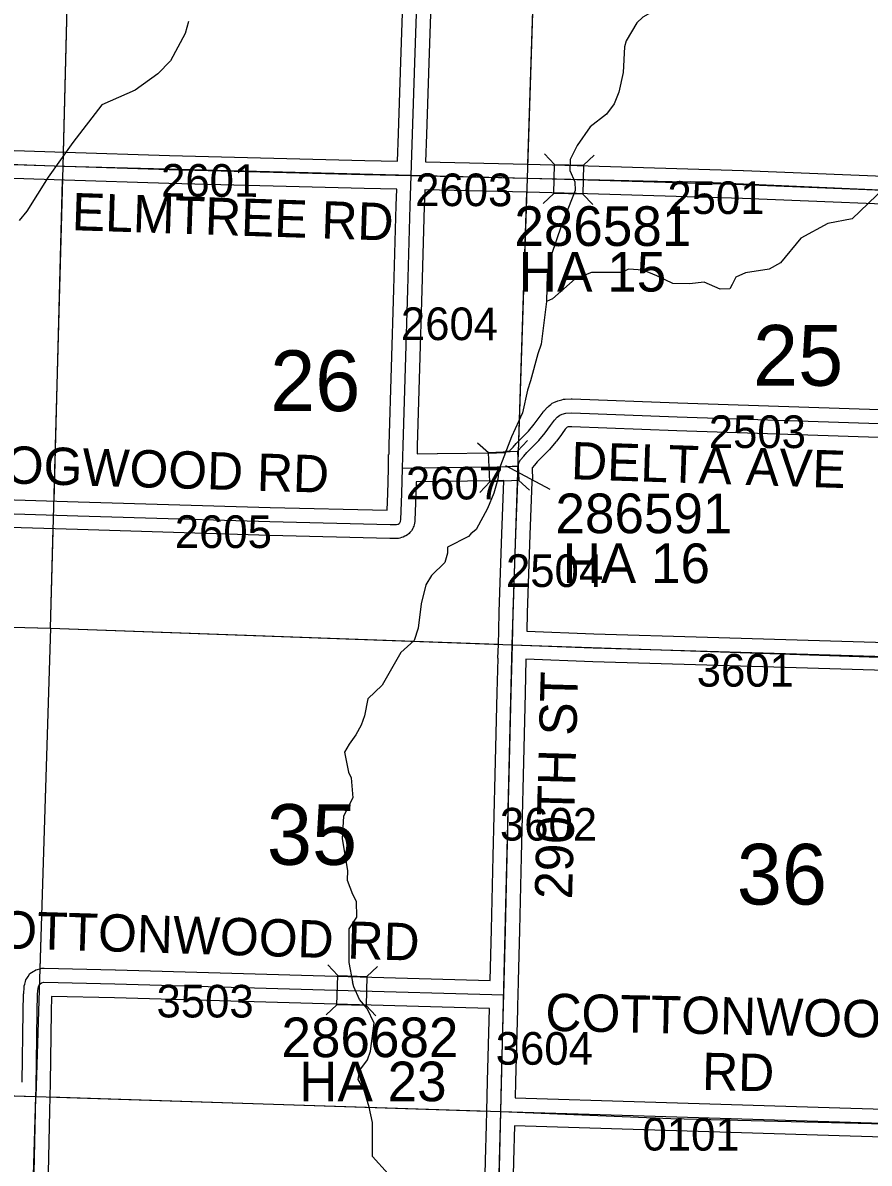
# Model space of a CAD drawing. Extents: x -132.8 to -73.3, y -60 to -26.
# Drawn here: x -112.029 to -110.215, y -50.739 to -48.294 of the extents above; entities that cross this region are included whole.
import ezdxf

# ---------------------------------------------------------------- set-up
doc = ezdxf.new("R2010")
doc.units = 0
for name, color, linetype in [('tdCoHydroRiver', 7, 'Continuous'), ('tdCoSecRdNmbr', 7, 'Continuous'), ('tdCoSecRdTxt', 7, 'Continuous'), ('tdCoSecRteBand', 7, 'Continuous'), ('tdCoSecRteCL', 7, 'Continuous'), ('tdCoSectLine', 7, 'Continuous'), ('tdCoSectLinePart', 7, 'Continuous'), ('tdCoSectNmbr', 7, 'Continuous'), ('tdCoStrucSec', 7, 'Continuous'), ('tdCoStrucSecCoName', 7, 'Continuous'), ('tdCoStrucSecFHWANum', 7, 'Continuous'), ('tdCoSurfEarth', 7, 'Continuous'), ('tdCoSurfGravel', 7, 'Continuous'), ('tdCoTwpBndry', 7, 'Continuous'), ('tdCoTwpBndryShd', 7, 'Continuous')]:
    doc.layers.add(name, color=color, linetype=linetype)

msp = doc.modelspace()

# ---------------------------------------------------------------- linework, layer by layer
at = {"layer": 'tdCoHydroRiver'}
for points in [[(-110.5826, -48.2069), (-110.6411, -48.2486), (-110.7004, -48.2818), (-110.7133, -48.2941), (-110.7364, -48.333), (-110.7399, -48.3455), (-110.7428, -48.4007), (-110.7518, -48.443), (-110.7619, -48.468), (-110.7782, -48.4897), (-110.8136, -48.5172), (-110.8415, -48.5575), (-110.8565, -48.5871), (-110.8571, -48.6107), (-110.8466, -48.6347), (-110.8455, -48.6536), (-110.8759, -48.7301), (-110.8964, -48.7911), (-110.9053, -48.8335), (-110.9068, -48.8918)], [(-111.6744, -48.2917), (-111.6814, -48.3168), (-111.7129, -48.3759), (-111.7404, -48.4036), (-111.7886, -48.4387), (-111.8604, -48.47), (-111.9225, -48.5504), (-111.9749, -48.6248), (-112.0209, -48.6978), (-112.0372, -48.7179)], [(-109.8089, -48.4141), (-109.8218, -48.4233), (-109.8879, -48.4848), (-109.9109, -48.5221), (-109.9133, -48.5536), (-109.9403, -48.5624), (-110.0223, -48.5604), (-110.1015, -48.5711), (-110.1158, -48.5771), (-110.1179, -48.5976), (-110.1229, -48.6085), (-110.1822, -48.6481), (-110.2517, -48.7142), (-110.304, -48.724), (-110.3616, -48.7558), (-110.4055, -48.8084), (-110.4295, -48.822), (-110.4802, -48.8302), (-110.5009, -48.8392), (-110.5092, -48.8548), (-110.5141, -48.8641), (-110.5346, -48.8652), (-110.569, -48.8502), (-110.6002, -48.854)], [(-110.6002, -48.854), (-110.6359, -48.853), (-110.6702, -48.8364), (-110.6999, -48.8246), (-110.7314, -48.8222), (-110.7458, -48.8297), (-110.8105, -48.8296), (-110.8456, -48.8429), (-110.894, -48.8859), (-110.9068, -48.8918)], [(-110.9068, -48.8918), (-110.9186, -48.983), (-110.9254, -49.0034), (-110.9411, -49.0614), (-110.9479, -49.0817), (-110.9586, -49.1303), (-110.982, -49.1818), (-111.0091, -49.2521), (-111.0111, -49.2726), (-111.0198, -49.3023), (-111.0333, -49.3351), (-111.0581, -49.3802), (-111.0694, -49.3894), (-111.0742, -49.3956), (-111.119, -49.4181), (-111.1193, -49.4307), (-111.1246, -49.4511), (-111.1537, -49.4787), (-111.1653, -49.499), (-111.1758, -49.5397), (-111.1818, -49.5916), (-111.1904, -49.6182), (-111.2194, -49.6443), (-111.2591, -49.7143), (-111.2898, -49.7435), (-111.2971, -49.7796), (-111.3039, -49.7999), (-111.3154, -49.8201), (-111.3302, -49.8403), (-111.3401, -49.8574), (-111.3317, -49.9002), (-111.3257, -49.9129), (-111.322, -49.9556), (-111.342, -49.9946), (-111.3448, -50.0434), (-111.3339, -50.1115), (-111.3344, -50.132), (-111.3225, -50.1623), (-111.315, -50.1767), (-111.3143, -50.2114), (-111.3307, -50.2362), (-111.331, -50.3088), (-111.3227, -50.3496)], [(-111.2465, -50.7614), (-111.2803, -50.7242), (-111.28, -50.6517), (-111.2871, -50.6183), (-111.2987, -50.5802), (-111.3108, -50.5594), (-111.3072, -50.539), (-111.2908, -50.5173), (-111.284, -50.4985), (-111.2762, -50.4388), (-111.2912, -50.4068), (-111.3081, -50.3875), (-111.32, -50.3604), (-111.3227, -50.3496)]]:
    msp.add_lwpolyline(points, dxfattribs=at)
at = {"layer": 'tdCoSecRteBand'}
for points in [[(-111.1537, -48.2121), (-111.1594, -48.38), (-111.1643, -48.5336), (-111.1661, -48.5922), (-110.9468, -48.5975), (-110.8415, -48.6001), (-110.8414, -48.6001), (-110.8413, -48.6001), (-110.4852, -48.6109), (-110.4851, -48.6109), (-110.4849, -48.6109), (-110.0248, -48.6294), (-109.9775, -48.6313), (-109.9739, -48.5126), (-109.9739, -48.5126), (-109.9739, -48.5126), (-109.9685, -48.3365), (-109.9685, -48.3365), (-109.9685, -48.3364), (-109.9626, -48.1639)], [(-112.1356, -48.5653), (-111.9385, -48.5714), (-111.7149, -48.5784), (-111.2965, -48.589), (-111.2263, -48.5907), (-111.2261, -48.5907), (-111.2261, -48.5905), (-111.2243, -48.5318), (-111.2243, -48.5317), (-111.2243, -48.5317), (-111.2193, -48.3781), (-111.2193, -48.378), (-111.2193, -48.378), (-111.2137, -48.2102)], [(-111.2483, -49.3392), (-111.2468, -49.3029), (-111.2462, -49.2779), (-111.2454, -49.2486), (-111.2459, -49.2193), (-111.2446, -49.2193), (-111.2445, -49.218), (-111.244, -49.1992), (-111.244, -49.1991), (-111.244, -49.1991), (-111.2391, -49.0329), (-111.2341, -48.8657), (-111.229, -48.6859), (-111.229, -48.6859), (-111.229, -48.6859), (-111.2279, -48.6507), (-111.2979, -48.649), (-111.298, -48.649), (-111.298, -48.649), (-111.7165, -48.6384), (-111.7166, -48.6384), (-111.7166, -48.6384), (-111.9403, -48.6314), (-112.1376, -48.6253)], [(-110.0272, -48.6894), (-110.4872, -48.6709), (-110.843, -48.6601), (-110.9483, -48.6575), (-111.1679, -48.6521), (-111.169, -48.6877), (-111.1742, -48.8674), (-111.1742, -48.8674), (-111.1742, -48.8675), (-111.1791, -49.0347), (-111.1791, -49.0347), (-111.1791, -49.0347), (-111.184, -49.2008), (-111.1845, -49.2182)], [(-111.1845, -49.2182), (-111.1411, -49.2175), (-111.141, -49.2175), (-111.1409, -49.2175), (-111.0139, -49.216), (-110.9944, -49.2151), (-110.994, -49.2115), (-110.9862, -49.2124), (-110.9853, -49.2113), (-110.9786, -49.2035), (-110.9719, -49.1958), (-110.9712, -49.195), (-110.9705, -49.1942), (-110.9457, -49.1692), (-110.9332, -49.1542), (-110.9224, -49.1399), (-110.9145, -49.1288), (-110.9132, -49.1269), (-110.9116, -49.1252), (-110.9057, -49.1191), (-110.9045, -49.1178), (-110.9031, -49.1166), (-110.8976, -49.1122), (-110.8946, -49.1097), (-110.891, -49.108), (-110.886, -49.1058), (-110.8843, -49.105), (-110.8824, -49.1045), (-110.8743, -49.102), (-110.8706, -49.1009), (-110.8667, -49.1007), (-110.8542, -49.1002), (-110.853, -49.1002), (-110.8518, -49.1002), (-110.6255, -49.1089), (-110.1719, -49.1239)], [(-110.1739, -49.1839), (-110.6276, -49.1688), (-110.6277, -49.1688), (-110.6278, -49.1688), (-110.853, -49.1602), (-110.8606, -49.1605), (-110.8628, -49.1612), (-110.8637, -49.1619), (-110.8668, -49.1651), (-110.8736, -49.1748), (-110.8739, -49.1753), (-110.8742, -49.1757), (-110.8858, -49.191), (-110.8862, -49.1916), (-110.8867, -49.1921), (-110.9005, -49.2086), (-110.9013, -49.2096), (-110.9022, -49.2105), (-110.9271, -49.2356), (-110.933, -49.2425), (-110.9375, -49.2478), (-110.9373, -49.2745), (-110.9386, -49.2745), (-110.9387, -49.2774), (-110.9387, -49.2777), (-110.9387, -49.2781), (-110.9429, -49.3914), (-110.9485, -49.5587), (-110.9495, -49.5985), (-110.8058, -49.6038), (-110.5617, -49.6114), (-110.1063, -49.625)], [(-112.0307, -50.5649), (-112.0284, -50.4134), (-112.0284, -50.4134), (-112.0284, -50.4133), (-112.0277, -50.3758), (-112.0276, -50.3752), (-112.0276, -50.3746), (-112.0269, -50.3621), (-112.0266, -50.3583), (-112.0255, -50.3547), (-112.0238, -50.3493), (-112.0227, -50.3459), (-112.0208, -50.3428), (-112.0181, -50.3383), (-112.0141, -50.3319), (-112.0076, -50.328), (-112.0046, -50.3263), (-112.0016, -50.3245), (-111.9981, -50.3235), (-111.9932, -50.322), (-111.9886, -50.3206), (-111.9839, -50.3208), (-111.8312, -50.3245), (-111.8312, -50.3245), (-111.8311, -50.3245), (-111.3571, -50.3375), (-111.3571, -50.3375), (-111.3571, -50.3375), (-111.0277, -50.3471), (-111.025, -50.2377), (-111.025, -50.2377), (-111.025, -50.2377), (-111.0211, -50.0804), (-111.0171, -49.9061), (-111.0171, -49.9061), (-111.0171, -49.906), (-111.0127, -49.7295), (-111.0109, -49.6567), (-111.0109, -49.6564), (-111.0113, -49.6563), (-111.0102, -49.6265), (-111.0095, -49.5967), (-111.0085, -49.5571), (-111.0085, -49.557), (-111.0085, -49.5568), (-111.0028, -49.3894), (-111.0028, -49.3893), (-111.0028, -49.3893), (-110.9986, -49.2762), (-110.9986, -49.2754), (-111.0116, -49.276), (-111.0122, -49.276), (-111.0127, -49.276), (-111.1401, -49.2775), (-111.1861, -49.2783), (-111.1869, -49.3048), (-111.1869, -49.305), (-111.1869, -49.3052), (-111.1891, -49.3604), (-111.1892, -49.3635), (-111.19, -49.3666), (-111.191, -49.3705), (-111.1916, -49.3729), (-111.1926, -49.3751), (-111.1938, -49.3779), (-111.1961, -49.383), (-111.2001, -49.387), (-111.2017, -49.3887), (-111.2047, -49.3917), (-111.2085, -49.3937), (-111.2107, -49.3949), (-111.2142, -49.3969), (-111.2181, -49.3978), (-111.2217, -49.3987), (-111.2245, -49.3994), (-111.2274, -49.3995), (-111.232, -49.3997), (-111.2333, -49.3998), (-111.2347, -49.3997), (-111.2431, -49.3994), (-111.5008, -49.393), (-111.5009, -49.393), (-111.501, -49.393), (-111.9126, -49.3806), (-111.9126, -49.3806), (-111.9126, -49.3806), (-112.3222, -49.3683)], [(-112.3203, -49.3083), (-111.9108, -49.3207), (-111.4993, -49.333), (-111.2483, -49.3392)], [(-110.108, -49.6849), (-110.5635, -49.6714), (-110.5635, -49.6714), (-110.5636, -49.6714), (-110.8077, -49.6637), (-110.8078, -49.6637), (-110.8079, -49.6637), (-110.951, -49.6585), (-110.9527, -49.7309), (-110.9527, -49.731), (-110.9527, -49.731), (-110.9572, -49.9075), (-110.9611, -50.0818), (-110.9611, -50.0818), (-110.9611, -50.0819), (-110.965, -50.2392), (-110.9677, -50.3488), (-110.9676, -50.3488), (-110.9685, -50.3787), (-110.969, -50.4002), (-110.969, -50.4003), (-110.969, -50.4003), (-110.9692, -50.4087), (-110.9692, -50.4087), (-110.9732, -50.564), (-110.974, -50.5987), (-110.974, -50.5989), (-110.6965, -50.6073), (-110.2546, -50.6206), (-110.2545, -50.6206), (-110.2545, -50.6206), (-110.0387, -50.6274)], [(-111.0411, -50.8876), (-111.0374, -50.7329), (-111.0374, -50.7329), (-111.0374, -50.7329), (-111.0355, -50.657), (-111.0357, -50.657), (-111.0348, -50.6271), (-111.0332, -50.5625), (-111.0332, -50.5625), (-111.0332, -50.5625), (-111.0292, -50.4071), (-111.3588, -50.3975), (-111.8327, -50.3844), (-111.9677, -50.3812), (-111.9684, -50.4144), (-111.9707, -50.5664), (-111.9706, -50.5664), (-111.9706, -50.5664), (-111.9706, -50.5664), (-111.9713, -50.5964), (-111.9721, -50.6264), (-111.9753, -50.7594)], [(-110.042, -50.7454), (-110.0403, -50.6875), (-110.0403, -50.6874), (-110.2564, -50.6806), (-110.6983, -50.6673), (-110.6983, -50.6673), (-110.6983, -50.6673), (-110.9755, -50.6589), (-110.9774, -50.7344), (-110.9811, -50.889)]]:
    msp.add_lwpolyline(points, dxfattribs=at)
at = {"layer": 'tdCoSecRteCL'}
for points in [[(-111.197, -48.6214), (-111.1943, -48.5327), (-111.1894, -48.379), (-111.1837, -48.2111), (-111.1793, -48.0377), (-111.1748, -47.8688), (-111.1682, -47.6967), (-111.1676, -47.6237), (-111.162, -47.5277), (-111.1567, -47.3734)], [(-112.9379, -48.5653), (-112.5556, -48.5785), (-112.1367, -48.5953), (-111.9394, -48.6014), (-111.7157, -48.6084), (-111.2972, -48.619), (-111.197, -48.6214)], [(-111.2154, -49.2488), (-111.214, -49.2), (-111.2091, -49.0338), (-111.2042, -48.8666), (-111.199, -48.6868), (-111.197, -48.6214)], [(-111.197, -48.6214), (-110.9475, -48.6275), (-110.8422, -48.6301), (-110.4861, -48.6409), (-110.026, -48.6594), (-109.9628, -48.6619), (-109.9485, -48.6629)], [(-110.9675, -49.2447), (-110.9672, -49.2414), (-110.9654, -49.2363), (-110.9625, -49.2308), (-110.9558, -49.223), (-110.9492, -49.2153), (-110.9235, -49.1894), (-110.9097, -49.1729), (-110.8981, -49.1576), (-110.89, -49.146), (-110.8841, -49.1398), (-110.8786, -49.1354), (-110.8737, -49.1332), (-110.8656, -49.1307), (-110.853, -49.1302), (-110.6266, -49.1388), (-110.1729, -49.1539), (-109.9644, -49.1611)], [(-112.4597, -49.3337), (-112.3213, -49.3383), (-111.9117, -49.3507), (-111.5001, -49.363), (-111.2421, -49.3694), (-111.2334, -49.3698), (-111.2288, -49.3695), (-111.2251, -49.3687), (-111.2229, -49.3674), (-111.2213, -49.3658), (-111.2201, -49.363), (-111.2191, -49.3592), (-111.2169, -49.304), (-111.2154, -49.2488)], [(-111.2154, -49.2488), (-111.1405, -49.2475), (-111.0131, -49.246), (-110.9921, -49.245), (-110.9849, -49.245), (-110.9807, -49.2448), (-110.9675, -49.2447)], [(-110.9802, -49.6275), (-110.9785, -49.5578), (-110.9728, -49.3904), (-110.9687, -49.2769), (-110.9684, -49.2592), (-110.9682, -49.2501), (-110.9676, -49.2448), (-110.9675, -49.2447)], [(-110.9985, -50.3779), (-110.995, -50.2385), (-110.9911, -50.0811), (-110.9871, -49.9068), (-110.9827, -49.7302), (-110.9802, -49.6275)], [(-110.9802, -49.6275), (-110.8068, -49.6337), (-110.5626, -49.6414), (-110.1072, -49.6549), (-109.9817, -49.6584), (-109.9791, -49.6585)], [(-112.0013, -50.5957), (-112.0009, -50.5764), (-111.9984, -50.4139), (-111.9977, -50.3764), (-111.9969, -50.3638), (-111.9952, -50.3584), (-111.9925, -50.354), (-111.9895, -50.3522), (-111.9846, -50.3508), (-111.8319, -50.3545), (-111.358, -50.3675), (-110.9985, -50.3779)], [(-111.0048, -50.628), (-111.0032, -50.5632), (-110.999, -50.3995), (-110.9985, -50.3779)], [(-112.4994, -50.5809), (-112.4907, -50.5819), (-112.4132, -50.5851), (-112.0771, -50.5938), (-112.0013, -50.5957)], [(-112.0293, -51.536), (-112.0265, -51.4662), (-112.0213, -51.2874), (-112.0181, -51.1096), (-112.0159, -51.0524), (-112.0134, -51.022), (-112.0115, -51.0003), (-112.0107, -50.9758), (-112.0095, -50.9387), (-112.0053, -50.7586), (-112.0013, -50.5957)], [(-111.0227, -51.5477), (-111.0239, -51.4779), (-111.0229, -51.3911), (-111.0185, -51.2318), (-111.0148, -51.0565), (-111.0111, -50.8883), (-111.0074, -50.7337), (-111.0048, -50.628)], [(-111.0048, -50.628), (-110.6974, -50.6373), (-110.2555, -50.6506), (-110.0095, -50.6583)]]:
    msp.add_lwpolyline(points, dxfattribs=at)
at = {"layer": 'tdCoSectLine'}
for points in [[(-111.9433, -48.6013), (-111.9179, -47.6066)], [(-110.9479, -48.6275), (-110.9154, -47.6301)], [(-112.9383, -48.5653), (-111.9433, -48.6013)], [(-111.9698, -49.5918), (-111.9433, -48.6013)], [(-111.9433, -48.6013), (-110.9479, -48.6275)], [(-110.9806, -49.6275), (-110.9479, -48.6275)], [(-110.9479, -48.6275), (-110.6067, -48.6347), (-110.598, -48.634), (-109.9488, -48.6629)], [(-112.9671, -49.5659), (-111.9698, -49.5918)], [(-111.9698, -49.5918), (-112.0017, -50.5957)], [(-111.9698, -49.5918), (-110.9806, -49.6275)], [(-111.0051, -50.628), (-110.9806, -49.6275)], [(-110.9806, -49.6275), (-109.9821, -49.6609)], [(-112.9865, -50.5642), (-112.0017, -50.5957)], [(-112.0297, -51.536), (-112.0017, -50.5957)], [(-112.0017, -50.5957), (-111.0051, -50.628)], [(-111.023, -51.5477), (-111.023, -51.3814), (-111.0051, -50.628)], [(-111.0051, -50.628), (-110.6406, -50.6427), (-110.0099, -50.6583)]]:
    msp.add_lwpolyline(points, dxfattribs=at)
at = {"layer": 'tdCoSectLinePart'}
for points in [[(-111.9426, -48.5713), (-111.9179, -47.6066)], [(-110.9469, -48.5975), (-110.9154, -47.6301)], [(-111.9625, -49.3191), (-111.9441, -48.6313)], [(-110.9663, -49.1896), (-110.9489, -48.6575)], [(-111.9698, -49.5918), (-111.9641, -49.3789)], [(-112.4377, -49.5797), (-111.9698, -49.5918)], [(-111.9698, -49.5918), (-111.993, -50.3223)], [(-111.9698, -49.5918), (-111.0106, -49.6264)], [(-111.9717, -50.5966), (-111.0349, -50.627)]]:
    msp.add_lwpolyline(points, dxfattribs=at)
at = {"layer": 'tdCoStrucSec'}
for points in [[(-110.9115, -48.575), (-110.8899, -48.5976), (-110.8274, -48.5992)], [(-110.8047, -48.5776), (-110.8274, -48.5992), (-110.8289, -48.6617)], [(-110.9141, -48.6817), (-110.8914, -48.6602), (-110.8899, -48.5976)], [(-110.8078, -48.6839), (-110.8289, -48.6617), (-110.8914, -48.6602)], [(-111.0546, -49.1945), (-111.0315, -49.2155), (-110.969, -49.2126)], [(-110.948, -49.1895), (-110.969, -49.2126), (-110.9661, -49.2751)], [(-111.0496, -49.3012), (-111.0286, -49.278), (-111.0315, -49.2155)], [(-110.9434, -49.2957), (-110.9661, -49.2751), (-111.0286, -49.278)], [(-111.376, -50.3136), (-111.3546, -50.3363), (-111.292, -50.3382)], [(-111.2693, -50.3167), (-111.292, -50.3382), (-111.2938, -50.4007)], [(-111.3791, -50.4203), (-111.3564, -50.3989), (-111.3546, -50.3363)], [(-111.2728, -50.4229), (-111.2938, -50.4007), (-111.3564, -50.3989)]]:
    msp.add_lwpolyline(points, dxfattribs=at)
at = {"layer": 'tdCoStrucSecFHWANum'}
msp.add_line((-110.8995, -49.2946), (-110.9944, -49.2439), dxfattribs=at)
at = {"layer": 'tdCoSurfEarth'}
msp.add_lwpolyline([(-112.0107, -50.9758), (-112.0095, -50.9387), (-112.0053, -50.7586), (-112.0013, -50.5957)], dxfattribs=at)
at = {"layer": 'tdCoSurfGravel'}
for p, q in [((-111.197, -48.6214), (-110.9475, -48.6275)), ((-110.9676, -49.2448), (-110.9675, -49.2447))]:
    msp.add_line(p, q, dxfattribs=at)
for points in [[(-111.197, -48.6214), (-111.1943, -48.5327), (-111.1894, -48.379), (-111.1837, -48.2111), (-111.1793, -48.0377), (-111.1748, -47.8688), (-111.1682, -47.6967), (-111.1676, -47.6237)], [(-112.9379, -48.5653), (-112.5556, -48.5785), (-112.1367, -48.5953), (-111.9394, -48.6014)], [(-111.9394, -48.6014), (-111.7157, -48.6084), (-111.2972, -48.619), (-111.197, -48.6214)], [(-111.2154, -49.2488), (-111.214, -49.2), (-111.2091, -49.0338), (-111.2042, -48.8666), (-111.199, -48.6868), (-111.197, -48.6214)], [(-110.9475, -48.6275), (-110.8422, -48.6301), (-110.4861, -48.6409), (-110.026, -48.6594), (-109.9628, -48.6619), (-109.9485, -48.6629)], [(-111.2154, -49.2488), (-111.1405, -49.2475), (-111.0131, -49.246), (-110.9921, -49.245), (-110.9849, -49.245), (-110.9807, -49.2448), (-110.9675, -49.2447), (-110.9672, -49.2414), (-110.9654, -49.2363), (-110.9625, -49.2308), (-110.9558, -49.223), (-110.9492, -49.2153), (-110.9235, -49.1894), (-110.9097, -49.1729), (-110.8981, -49.1576), (-110.89, -49.146), (-110.8841, -49.1398), (-110.8786, -49.1354), (-110.8737, -49.1332), (-110.8656, -49.1307), (-110.853, -49.1302), (-110.6266, -49.1388), (-110.1729, -49.1539), (-109.9644, -49.1611)], [(-112.4597, -49.3337), (-112.3213, -49.3383), (-111.9117, -49.3507), (-111.5001, -49.363), (-111.2421, -49.3694), (-111.2334, -49.3698), (-111.2288, -49.3695), (-111.2251, -49.3687), (-111.2229, -49.3674), (-111.2213, -49.3658), (-111.2201, -49.363), (-111.2191, -49.3592), (-111.2169, -49.304), (-111.2154, -49.2488)], [(-111.0048, -50.628), (-111.0032, -50.5632), (-110.999, -50.3995), (-110.9985, -50.3779), (-110.995, -50.2385), (-110.9911, -50.0811), (-110.9871, -49.9068), (-110.9827, -49.7302), (-110.9802, -49.6275), (-110.9785, -49.5578), (-110.9728, -49.3904), (-110.9687, -49.2769), (-110.9684, -49.2592), (-110.9682, -49.2501), (-110.9676, -49.2448)], [(-110.9802, -49.6275), (-110.8068, -49.6337), (-110.5626, -49.6414), (-110.1072, -49.6549), (-109.9817, -49.6584)], [(-112.0013, -50.5957), (-112.0009, -50.5764), (-111.9984, -50.4139), (-111.9977, -50.3764), (-111.9969, -50.3638), (-111.9952, -50.3584), (-111.9925, -50.354), (-111.9895, -50.3522), (-111.9846, -50.3508), (-111.8319, -50.3545), (-111.358, -50.3675), (-110.9985, -50.3779)], [(-112.4994, -50.5809), (-112.4907, -50.5819), (-112.4132, -50.5851), (-112.0771, -50.5938), (-112.0013, -50.5957)], [(-111.0227, -51.5477), (-111.0239, -51.4779), (-111.0229, -51.3911), (-111.0185, -51.2318), (-111.0148, -51.0565), (-111.0111, -50.8883), (-111.0074, -50.7337), (-111.0048, -50.628)], [(-111.0048, -50.628), (-110.6974, -50.6373), (-110.2555, -50.6506), (-110.0095, -50.6583)]]:
    msp.add_lwpolyline(points, dxfattribs=at)
at = {"layer": 'tdCoTwpBndry'}
msp.add_lwpolyline([(-111.9717, -50.5966), (-111.0351, -50.627)], dxfattribs=at)
at = {"layer": 'tdCoTwpBndryShd'}
msp.add_lwpolyline([(-120.9191, -50.3467), (-120.4215, -50.3572), (-119.924, -50.3677), (-119.4305, -50.3843), (-118.9369, -50.3941), (-117.9423, -50.429), (-116.9495, -50.4586), (-115.9494, -50.483), (-114.9961, -50.5127), (-114.0011, -50.5352), (-112.9865, -50.5642), (-112.0017, -50.5957), (-111.0051, -50.628), (-110.6406, -50.6427), (-110.0099, -50.6583), (-109.0466, -50.682), (-108.0484, -50.7057), (-107.0549, -50.7359), (-106.0586, -50.7581), (-105.063, -50.7875), (-104.0667, -50.813)], dxfattribs=at)

# ---------------------------------------------------------------- texts
at = {"layer": 'tdCoSecRdNmbr'}
for s, rotation, p in [('2601', 359.9159, (-111.7332, -48.6669)), ('2603', 359.9162, (-111.1885, -48.687)), ('2501', 359.9165, (-110.6479, -48.7038)), ('2604', 359.9163, (-111.2191, -48.9742)), ('2503', 359.9164, (-110.5592, -49.2055)), ('2607', 359.9162, (-111.2084, -49.3157)), ('2605', 359.9159, (-111.7038, -49.4198)), ('2504', 359.9164, (-110.9939, -49.5034)), ('3601', 359.9164, (-110.585, -49.717)), ('3602', 359.9164, (-111.0068, -50.047)), ('3503', 359.9157, (-111.7429, -50.4262)), ('3604', 359.9164, (-111.0159, -50.5275)), ('0101', 359.9164, (-110.7013, -50.7115))]:
    msp.add_text(s, height=0.07, rotation=rotation, dxfattribs=at).set_placement(p)
at = {"layer": 'tdCoSecRdTxt'}
for s, rotation, p in [('ELMTREE RD', 358.1232, (-111.9252, -48.7386)), ('DOGWOOD RD', 358.313, (-112.1464, -49.2789)), ('DELTA AVE', 358.1305, (-110.8552, -49.2724)), ('290TH ST', 88.4723, (-110.8523, -50.1737)), ('COTTONWOOD RD', 358.2639, (-112.1603, -50.2751)), ('COTTONWOOD', 358.8248, (-110.91, -50.4548)), ('RD', 358.8248, (-110.5741, -50.5817))]:
    msp.add_text(s, height=0.08, rotation=rotation, dxfattribs=at).set_placement(p)
at = {"layer": 'tdCoSectNmbr'}
for s, rotation, p in [('25', 359.9167, (-110.4645, -49.0719)), ('26', 359.916, (-111.4994, -49.1263)), ('35', 359.916, (-111.5064, -50.099)), ('36', 359.9167, (-110.4992, -50.1841))]:
    msp.add_text(s, height=0.13, rotation=rotation, dxfattribs=at).set_placement(p)
at = {"layer": 'tdCoStrucSecCoName'}
for s, p in [('HA 15', (-110.9664, -48.8702)), ('HA 16', (-110.8725, -49.4953)), ('HA 23', (-111.4371, -50.6059))]:
    msp.add_text(s, height=0.085, dxfattribs=at).set_placement(p)
at = {"layer": 'tdCoStrucSecFHWANum'}
for s, p in [('286581', (-110.9759, -48.7725)), ('286591', (-110.8878, -49.3882)), ('286682', (-111.4751, -50.5114))]:
    msp.add_text(s, height=0.085, dxfattribs=at).set_placement(p)

doc.saveas('drawing.dxf')
